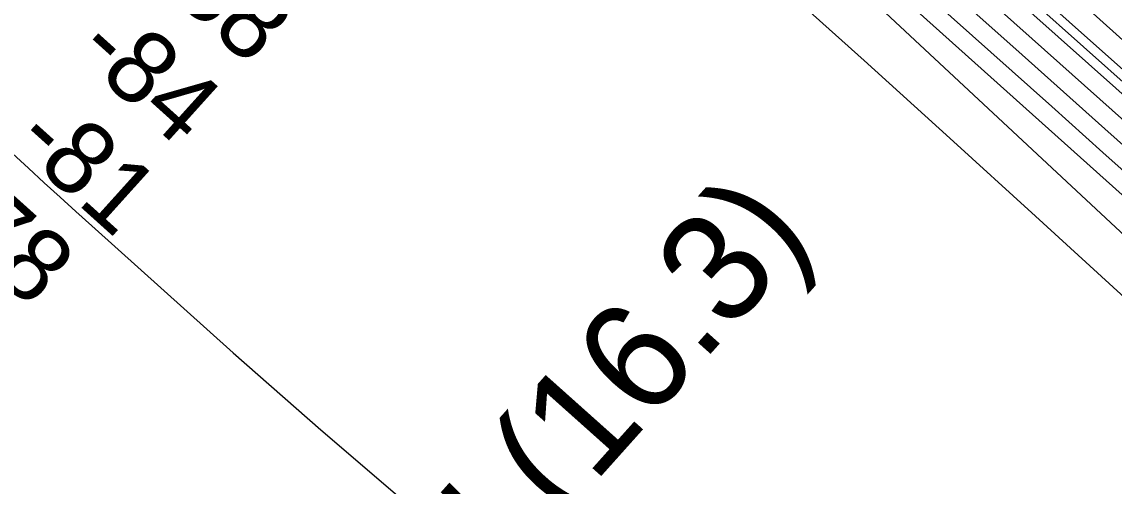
# Model space of a CAD drawing. Extents: x 3887375 to 3925618, y 296674 to 322633.
# Drawn here: x 3895092 to 3896096, y 312224 to 312651 of the extents above; entities that cross this region are included whole.
import ezdxf

# ---------------------------------------------------------------- set-up
doc = ezdxf.new("R2010")
doc.units = 0
for name, color, linetype in [('V-CHAN-NAID', 7, 'Continuous'), ('V-RIVR-RANG', 7, 'Continuous'), ('V-TOPO-DPTH', 7, 'Continuous'), ('V-TOPO-MAJR', 7, 'Continuous'), ('V-TOPO-MINR', 7, 'Continuous')]:
    doc.layers.add(name, color=color, linetype=linetype)

msp = doc.modelspace()

# ---------------------------------------------------------------- linework, layer by layer
at = {"layer": 'V-TOPO-DPTH'}
for points in [[(3895020, 313543.6), (3895384.8, 313223.6), (3895422.5, 313190.5), (3895460.1, 313157.3), (3895497.7, 313124.1), (3895535.2, 313090.9), (3895549.5, 313078.2), (3895579.8, 313051.2), (3895610.2, 313024.3), (3895640.6, 312997.3), (3895670.9, 312970.3), (3895683.3, 312959.3), (3895719.9, 312926.7), (3895756.4, 312894.2), (3895793, 312861.7), (3895829.5, 312829.1), (3896339.8, 312373.9)], [(3895020, 313543.6), (3895384.8, 313223.6), (3895422.5, 313190.5), (3895460.1, 313157.3), (3895497.7, 313124.1), (3895535.2, 313090.9), (3895549.5, 313078.2), (3895579.8, 313051.2), (3895610.2, 313024.3), (3895640.6, 312997.3), (3895670.9, 312970.3), (3895683.3, 312959.3), (3895719.9, 312926.7), (3895756.4, 312894.2), (3895793, 312861.7), (3895829.5, 312829.1), (3896339.8, 312373.9)], [(3896365, 312374.7), (3895641.1, 313019.7), (3895637.9, 313022.6), (3895634.7, 313025.5), (3895631.4, 313028.3), (3895628.2, 313031.2), (3895623, 313035.9), (3895622.3, 313036.4), (3895621.1, 313037.5), (3895620.5, 313038.1), (3895615.2, 313042.8), (3895611.9, 313045.7), (3895608.6, 313048.6), (3895605.3, 313051.5), (3895602, 313054.4), (3895044.6, 313545.3)], [(3895044.6, 313545.3), (3895602, 313054.4), (3895605.3, 313051.5), (3895608.6, 313048.6), (3895611.9, 313045.7), (3895615.2, 313042.8), (3895620.5, 313038.1), (3895621.1, 313037.5), (3895622.3, 313036.4), (3895623, 313035.9), (3895628.2, 313031.2), (3895631.4, 313028.3), (3895634.7, 313025.5), (3895637.9, 313022.6), (3895641.1, 313019.7), (3896365, 312374.7)], [(3896837.3, 311882), (3896755.1, 311957.3), (3896700.5, 312007), (3896645.7, 312056.5), (3896590.6, 312105.8), (3896535.3, 312154.8), (3896377.6, 312293.8), (3896355.5, 312313.4), (3896333.4, 312333), (3896311.3, 312352.6), (3896289.3, 312372.3), (3896169.3, 312479.5), (3896087.3, 312552.8), (3896005.3, 312626.1), (3895923.2, 312699.3), (3895841.2, 312772.5), (3895622.3, 312967.6), (3895604.8, 312983.2), (3895587.2, 312998.8), (3895569.6, 313014.4), (3895552, 313029.9), (3895236.8, 313307.5), (3895189.9, 313348.7)], [(3895189.9, 313348.7), (3895236.8, 313307.5), (3895552, 313029.9), (3895569.6, 313014.4), (3895587.2, 312998.8), (3895604.8, 312983.2), (3895622.3, 312967.6), (3895841.2, 312772.5), (3895923.2, 312699.3), (3896005.3, 312626.1), (3896087.3, 312552.8), (3896169.3, 312479.5), (3896289.3, 312372.3), (3896311.3, 312352.6), (3896333.4, 312333), (3896355.5, 312313.4), (3896377.6, 312293.8), (3896535.3, 312154.8), (3896590.6, 312105.8), (3896645.7, 312056.5), (3896700.5, 312007), (3896755.1, 311957.3), (3896837.3, 311882)], [(3896509.1, 312201.5), (3896454.7, 312249.5), (3896376.8, 312317.9), (3896361.2, 312331.6), (3896345.6, 312345.4), (3896330.1, 312359.2), (3896314.6, 312373.1), (3896020.5, 312635.7), (3895950.2, 312698.4), (3895880, 312761.1), (3895809.7, 312823.7), (3895739.4, 312886.4), (3895646.6, 312969), (3895622.7, 312990.3), (3895598.7, 313011.5), (3895574.7, 313032.8), (3895550.7, 313054), (3895452, 313141.3), (3895378.6, 313206.1), (3895305.2, 313270.8), (3895231.6, 313335.3)], [(3895231.6, 313335.3), (3895305.2, 313270.8), (3895378.6, 313206.1), (3895452, 313141.3), (3895550.7, 313054), (3895574.7, 313032.8), (3895598.7, 313011.5), (3895622.7, 312990.3), (3895646.6, 312969), (3895739.4, 312886.4), (3895809.7, 312823.7), (3895880, 312761.1), (3895950.2, 312698.4), (3896020.5, 312635.7), (3896314.6, 312373.1), (3896330.1, 312359.2), (3896345.6, 312345.4), (3896361.2, 312331.6), (3896376.8, 312317.9), (3896454.7, 312249.5), (3896509.1, 312201.5)]]:
    msp.add_lwpolyline(points, dxfattribs=at)
at = {"layer": 'V-TOPO-MAJR'}
msp.add_lwpolyline([(3896791, 311901.9), (3896760.7, 311929.9), (3896730.3, 311957.7), (3896699.7, 311985.2), (3896669, 312012.6), (3896378.4, 312269.6), (3896349.8, 312295), (3896321.1, 312320.5), (3896292.5, 312345.9), (3896263.9, 312371.5), (3896226.8, 312404.7), (3896179.7, 312446.9), (3896132.6, 312489), (3896085.4, 312531.2), (3896038.3, 312573.3), (3895598, 312966.3), (3895586.9, 312976.2), (3895575.7, 312986.1), (3895564.5, 312996), (3895553.3, 313005.9), (3894986.8, 313502.5)], dxfattribs=at)
at = {"layer": 'V-TOPO-MINR'}
for points in [[(3896339.8, 312373.9), (3895829.5, 312829.1), (3895793, 312861.7), (3895756.4, 312894.2), (3895719.9, 312926.7), (3895683.3, 312959.3), (3895670.9, 312970.3), (3895640.6, 312997.3), (3895610.2, 313024.3), (3895579.8, 313051.2), (3895549.5, 313078.2), (3895535.2, 313090.9), (3895497.7, 313124.1), (3895460.1, 313157.3), (3895422.5, 313190.5), (3895384.8, 313223.6), (3895020, 313543.6)], [(3896352.4, 312374.3), (3895735, 312924.7), (3895715.2, 312942.4), (3895695.3, 312960.1), (3895675.5, 312977.7), (3895655.7, 312995.3), (3895623.6, 313023.8), (3895619.8, 313027.2), (3895616, 313030.6), (3895612.1, 313034), (3895608.3, 313037.4), (3895575.6, 313066.6), (3895555.3, 313084.5), (3895535.1, 313102.4), (3895514.8, 313120.3), (3895494.5, 313138.2), (3895032.3, 313544.5)], [(3896365, 312374.7), (3895641.1, 313019.7), (3895637.9, 313022.6), (3895634.7, 313025.5), (3895631.4, 313028.3), (3895628.2, 313031.2), (3895623, 313035.9), (3895622.3, 313036.4), (3895621.1, 313037.5), (3895620.5, 313038.1), (3895615.2, 313042.8), (3895611.9, 313045.7), (3895608.6, 313048.6), (3895605.3, 313051.5), (3895602, 313054.4), (3895044.6, 313545.3)], [(3896363.3, 312215.2), (3896305.6, 312268), (3896296.1, 312276.7), (3896286.7, 312285.4), (3896277.3, 312294.1), (3896267.9, 312302.9), (3895660.8, 312869.6), (3895643.5, 312885.7), (3895626.2, 312901.6), (3895608.9, 312917.5), (3895591.5, 312933.4), (3895557.6, 312964.1), (3895555.6, 312965.9), (3895543.6, 312976.3), (3895537.1, 312981.9), (3895530.5, 312987.4), (3895523.9, 312992.9), (3895517.3, 312998.4), (3894948, 313464.6)], [(3896806, 311866.5), (3896332.2, 312286.9), (3896320.5, 312297.4), (3896308.7, 312307.8), (3896297, 312318.3), (3896285.3, 312328.8), (3896273.6, 312339.3), (3896261.8, 312349.8), (3896250.1, 312360.3), (3896238.4, 312370.8), (3895576.2, 312965.1), (3895570.8, 312969.9), (3895565.4, 312974.7), (3895560, 312979.5), (3895554.5, 312984.3), (3895408.9, 313111.1), (3895330.4, 313179.1), (3895251.7, 313246.7), (3895172.6, 313314), (3895093.3, 313380.9)], [(3896829.5, 312021.6), (3896776.1, 312069.9), (3896722, 312117.4), (3896666.7, 312163.6), (3896610.6, 312208.8), (3896436.4, 312345.9), (3896411, 312366.1), (3896385.8, 312386.4), (3896360.9, 312407), (3896336.1, 312427.9), (3896311.5, 312448.9), (3896287, 312470.1), (3896262.8, 312491.6), (3896238.6, 312513.1), (3895653.8, 313039.8), (3895645.7, 313047.1), (3895637.5, 313054.4), (3895629.2, 313061.6), (3895620.9, 313068.8), (3895329.4, 313320.1), (3895274.2, 313367.5)], [(3896837.3, 311882), (3896755.1, 311957.3), (3896700.5, 312007), (3896645.7, 312056.5), (3896590.6, 312105.8), (3896535.3, 312154.8), (3896377.6, 312293.8), (3896355.5, 312313.4), (3896333.4, 312333), (3896311.3, 312352.6), (3896289.3, 312372.3), (3896169.3, 312479.5), (3896087.3, 312552.8), (3896005.3, 312626.1), (3895923.2, 312699.3), (3895841.2, 312772.5), (3895622.3, 312967.6), (3895604.8, 312983.2), (3895587.2, 312998.8), (3895569.6, 313014.4), (3895552, 313029.9), (3895236.8, 313307.5), (3895189.9, 313348.7)], [(3896509.1, 312201.5), (3896454.7, 312249.5), (3896376.8, 312317.9), (3896361.2, 312331.6), (3896345.6, 312345.4), (3896330.1, 312359.2), (3896314.6, 312373.1), (3896020.5, 312635.7), (3895950.2, 312698.4), (3895880, 312761.1), (3895809.7, 312823.7), (3895739.4, 312886.4), (3895646.6, 312969), (3895622.7, 312990.3), (3895598.7, 313011.5), (3895574.7, 313032.8), (3895550.7, 313054), (3895452, 313141.3), (3895378.6, 313206.1), (3895305.2, 313270.8), (3895231.6, 313335.3)], [(3896307.1, 312212.8), (3896282.9, 312234.9), (3896258.7, 312257), (3896234.6, 312279.1), (3896210.4, 312301.2), (3896101.8, 312400.7), (3896023.3, 312472.5), (3895944.6, 312544.1), (3895865.8, 312615.6), (3895786.8, 312686.9), (3895557.3, 312893.4), (3895539.2, 312909.6), (3895521.1, 312925.8), (3895502.9, 312941.8), (3895484.6, 312957.8), (3895157.5, 313243.3), (3895112.8, 313282.1), (3895067.9, 313320.8)], [(3894997.4, 312608.5), (3895097.7, 312516.5), (3895112.2, 312503.2), (3895126.8, 312490), (3895141.4, 312476.7), (3895156, 312463.5), (3895286, 312346.6), (3895366.4, 312275.8), (3895447.8, 312206.3), (3895530.8, 312138.7), (3895614.7, 312072.3), (3895852.7, 311888.4), (3895865, 311878.6), (3895877.3, 311868.7), (3895889.4, 311858.6), (3895901.3, 311848.3), (3895913.1, 311837.8), (3895924.8, 311827.2), (3895936.4, 311816.5), (3895947.9, 311805.7), (3896346.4, 311426.1)]]:
    msp.add_lwpolyline(points, dxfattribs=at)

# ---------------------------------------------------------------- texts
at = {"layer": 'V-CHAN-NAID'}
msp.add_text('OLGA "16" (16.3)', height=100, rotation=48.2038, dxfattribs=at).set_placement((3895128.2, 311678.5))
at = {"layer": 'V-RIVR-RANG'}
for s, p in [('-88', (3895205.6, 312696)), ('-84', (3895139.1, 312621.3)), ('-81', (3895082.2, 312538)), ('-78', (3895004.7, 312473.2))]:
    msp.add_text(s, height=67, rotation=318.0041, dxfattribs=at).set_placement(p)

doc.saveas('drawing.dxf')
